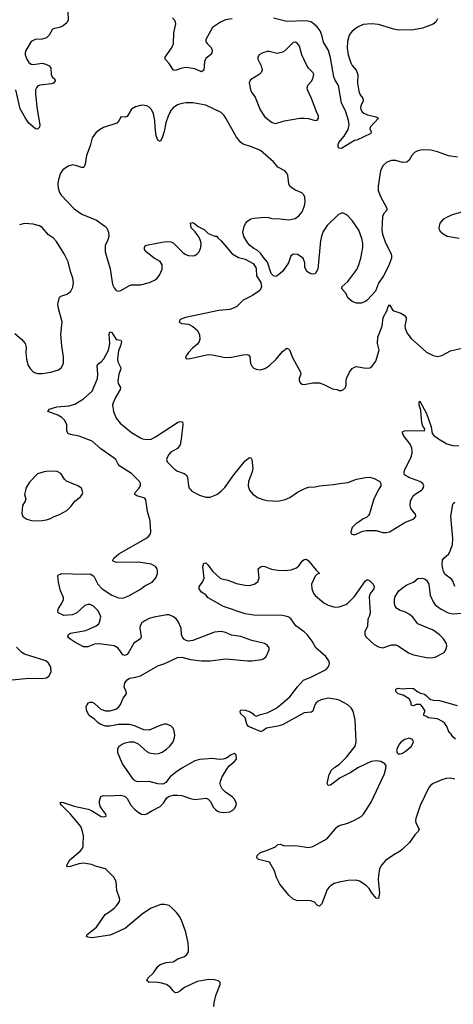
# Model space of a CAD drawing. Header units: inches. Extents: x 1449094 to 1618372, y 389908 to 534307.
# Tile 425 of 494: x 1571725 to 1575695, y 495290 to 504292. Entities that reach past the tile are written whole.
import ezdxf

# ---------------------------------------------------------------- set-up
doc = ezdxf.new("R2010")
doc.units = ezdxf.units.IN
doc.header["$MEASUREMENT"] = 0
doc.layers.add('B5479', color=7, linetype='Continuous')
doc.layers.add('B5570', color=7, linetype='Continuous')

msp = doc.modelspace()

# ---------------------------------------------------------------- linework, layer by layer
at = {"layer": 'B5479', "color": 5}
for points, elevation in [([(1571781, 500000), (1571770.4, 499950), (1571781.6, 499910), (1571777.1, 499890), (1571750.6, 499850), (1571744.1, 499775.9), (1571755.5, 499750), (1571790, 499726), (1571832.3, 499712.3), (1571910, 499708.7), (1571970, 499718.4), (1572007.8, 499732.2), (1572042, 499750), (1572090, 499766.8), (1572156.6, 499803.4), (1572196.6, 499843.4), (1572229.2, 499890), (1572280.9, 499930), (1572297, 499950), (1572303.7, 499970), (1572295.4, 500000)], 580), ([(1573503.7, 495270), (1573504.5, 495304.5), (1573522, 495370), (1573559.3, 495470), (1573561.2, 495490), (1573544.5, 495504.5), (1573510, 495514.3), (1573457.2, 495517.2), (1573350, 495497.8), (1573234.8, 495445.2), (1573190, 495409.4), (1573170, 495399.3), (1573150, 495396), (1573130, 495413.2), (1573105.3, 495445.3), (1573069, 495470), (1573010, 495487.8), (1572968.1, 495491.9), (1572910, 495489.2), (1572890, 495508), (1572899.3, 495530), (1572950, 495577.3), (1572990, 495636), (1573010, 495654.8), (1573067.5, 495672.5), (1573130, 495679.1), (1573174, 495706), (1573233.8, 495726.2), (1573254.2, 495745.8), (1573269.4, 495770.6), (1573272.1, 495807.9), (1573267.3, 495850), (1573245.1, 495950), (1573209.6, 496050), (1573191.1, 496091.1), (1573159.5, 496130), (1573120.9, 496170), (1573092.3, 496192.3), (1573050, 496203.6), (1573018, 496202), (1572930, 496169.6), (1572850, 496117.6), (1572694.6, 495985.4), (1572570, 495929.3), (1572550, 495922.7), (1572390, 495899.3), (1572350, 495904), (1572338, 495910), (1572342, 495930), (1572430, 495996.3), (1572507.2, 496112.8), (1572550, 496138.4), (1572590, 496170.4), (1572611.5, 496190), (1572638.7, 496230), (1572640.7, 496250), (1572636.2, 496270), (1572614, 496330), (1572609.4, 496410), (1572589.6, 496449.6), (1572510, 496529.2), (1572430, 496551.6), (1572384, 496570), (1572310, 496580.4), (1572266.4, 496573.6), (1572189.4, 496549.4), (1572166, 496546), (1572158, 496550), (1572161.2, 496570), (1572185.1, 496610), (1572278.4, 496690), (1572295.6, 496710), (1572305.1, 496730), (1572307.6, 496750), (1572308.2, 496830), (1572301.7, 496870), (1572287.1, 496910), (1572274, 496930), (1572189.8, 497029.8), (1572109.3, 497110), (1572095.3, 497130), (1572102, 497138), (1572123.7, 497136.3), (1572223, 497103), (1572353.7, 497073.7), (1572383.1, 497063.1), (1572470, 497007.3), (1572497.2, 497002.8), (1572518, 497010), (1572514, 497030), (1572476, 497076), (1572462, 497102), (1572456, 497130), (1572457.2, 497150), (1572469.1, 497190.9), (1572490, 497198), (1572536, 497196), (1572650, 497202.8), (1572690, 497191), (1572710, 497171.3), (1572742.8, 497110), (1572781, 497070), (1572810, 497046.8), (1572842, 497030), (1572870, 497026), (1572890, 497031), (1572930, 497057.3), (1573010, 497097.3), (1573041.2, 497130), (1573070, 497176), (1573088.7, 497190), (1573130, 497202), (1573170, 497203), (1573210, 497199.3), (1573289.3, 497170.7), (1573330, 497162), (1573433.7, 497173.7), (1573450, 497166), (1573468, 497148), (1573499.1, 497090), (1573517.3, 497070), (1573537.2, 497057.2), (1573551.3, 497050), (1573590, 497044.6), (1573649.7, 497050.3), (1573675.8, 497064.2), (1573696, 497084), (1573707.8, 497110), (1573709.7, 497130), (1573687.6, 497170), (1573670, 497187.6), (1573609.2, 497230), (1573580.1, 497260.1), (1573562.7, 497290), (1573560.9, 497310), (1573563.7, 497330), (1573579.5, 497370), (1573620.5, 497439.5), (1573646.8, 497473.2), (1573690, 497506), (1573708.7, 497530), (1573708, 497570), (1573690, 497582), (1573662, 497570), (1573619.1, 497540.9), (1573588.3, 497531.7), (1573550.6, 497529.4), (1573490, 497536), (1573412.9, 497532.9), (1573370, 497527.6), (1573330, 497515.3), (1573210.2, 497449.8), (1573150.4, 497410), (1573103.8, 497370), (1573063.4, 497316.6), (1573035.9, 497304.1), (1572990, 497306), (1572910, 497326.6), (1572802.7, 497322.7), (1572776, 497336), (1572766.3, 497346.3), (1572667.3, 497490), (1572622.7, 497590), (1572625.2, 497630), (1572637.2, 497650), (1572664, 497670), (1572690, 497680.5), (1572730, 497690.4), (1572770.5, 497690.5), (1572810.6, 497670.6), (1572890, 497600.7), (1572910, 497588), (1572970, 497578.8), (1572997.5, 497582.5), (1573030, 497594.8), (1573070, 497622.8), (1573099.3, 497650), (1573129.4, 497690), (1573142.9, 497730), (1573144.5, 497750), (1573139.5, 497790), (1573130, 497814), (1573110, 497836), (1573070, 497851.8), (1573050, 497851.8), (1573016.7, 497843.3), (1572910, 497798), (1572860.9, 497800.9), (1572777.4, 497837.4), (1572729.7, 497849.8), (1572631.4, 497848.6), (1572550, 497833), (1572510, 497834), (1572468.1, 497848.1), (1572442.7, 497862.7), (1572410, 497896), (1572362, 497930), (1572339, 497970), (1572335.3, 498010), (1572342, 498030), (1572354.6, 498045.4), (1572370, 498052), (1572390, 498051.3), (1572410, 498041), (1572467.6, 497987.6), (1572510, 497974), (1572550, 497974), (1572606, 497990), (1572631.8, 498010), (1572647, 498030), (1572671.9, 498088.1), (1572702, 498130), (1572699, 498150), (1572682, 498190), (1572689.2, 498230), (1572710, 498258), (1572730, 498270.8), (1572790, 498280.7), (1572830, 498293), (1572990, 498384.2), (1573052.9, 498407.1), (1573170, 498462), (1573210, 498465.3), (1573290, 498443.2), (1573390, 498429.1), (1573468.5, 498431.5), (1573611.1, 498448.9), (1573810, 498430.4), (1573849.6, 498430.4), (1573938, 498442), (1573958, 498450), (1573982, 498470), (1574008.7, 498530), (1574008.7, 498550), (1573995.3, 498570), (1573968, 498590), (1573850, 498615.1), (1573750, 498652.8), (1573665.3, 498665.3), (1573609, 498690), (1573570, 498698), (1573507.6, 498692.4), (1573310, 498617.2), (1573270, 498611.2), (1573250, 498615.1), (1573228.4, 498628.4), (1573212.5, 498652.5), (1573206.6, 498670), (1573204, 498730), (1573175.8, 498790), (1573159.7, 498810), (1573132.2, 498832.2), (1573092.7, 498850), (1573072.1, 498852.1), (1572957.3, 498830), (1572910, 498816.3), (1572870, 498797.3), (1572843.7, 498776.3), (1572827.2, 498750), (1572825, 498730), (1572838.7, 498650), (1572832.7, 498630), (1572768.9, 498591.1), (1572719.2, 498500.8), (1572710, 498489.4), (1572690, 498478), (1572670, 498486.6), (1572626.7, 498546.7), (1572590, 498568.3), (1572450, 498587.2), (1572410, 498582.6), (1572350, 498557), (1572310, 498559.5), (1572230, 498600.7), (1572185.2, 498630), (1572167.5, 498647.5), (1572165.2, 498650), (1572173.2, 498670), (1572190, 498682), (1572330, 498708.9), (1572427, 498750), (1572449.6, 498770), (1572457.1, 498782.9), (1572467.4, 498830), (1572463.5, 498850), (1572441.1, 498890), (1572399.7, 498930), (1572370, 498945.1), (1572350, 498946.2), (1572323, 498937), (1572250, 498869.6), (1572210, 498851.6), (1572130, 498846), (1572079, 498870), (1572073.2, 498890), (1572079.3, 498910), (1572109.3, 498950), (1572126, 498990), (1572125.2, 499010), (1572099.3, 499070), (1572080.9, 499150), (1572074, 499210), (1572082, 499218), (1572112.1, 499227.9), (1572310, 499223), (1572370, 499226.8), (1572403, 499203), (1572439.5, 499130), (1572479.6, 499090), (1572570, 499032), (1572630, 499007.6), (1572670, 499003.1), (1572730, 499027.4), (1572830, 499085.2), (1572870, 499115.3), (1572936.9, 499150), (1572972.1, 499190), (1572987.2, 499230), (1572988.4, 499250), (1572984.4, 499270), (1572970, 499293.3), (1572930, 499313.7), (1572812.2, 499332.2), (1572609.4, 499329.4), (1572582, 499342), (1572578, 499350), (1572588.7, 499370), (1572633.2, 499410), (1572879.3, 499550), (1572906.6, 499570), (1572922, 499590), (1572927.3, 499610), (1572919.2, 499710), (1572895.1, 499795.1), (1572880.9, 499900.9), (1572870, 499916.4), (1572799.1, 499939.1), (1572779.6, 499950), (1572781.3, 499970), (1572811.4, 500000)], 560), ([(1573287, 500000), (1573302.4, 499982.4), (1573370, 499945.5), (1573430, 499926.3), (1573470, 499927.4), (1573529.8, 499950.2), (1573570, 499980.4), (1573589.5, 500000)], 560), ([(1573825.3, 500000), (1573828, 499990), (1573855.8, 499955.8), (1573903.8, 499923.8), (1573950, 499905.2), (1573990, 499897.2), (1574088.5, 499891.5), (1574154.9, 499905.1), (1574197.8, 499922.2), (1574270, 499973.7), (1574323.6, 500000)], 560), ([(1575014.6, 500000), (1574966.8, 499910), (1574927.1, 499772.9), (1574919.8, 499760.2), (1574899.8, 499740.2), (1574870, 499728.7), (1574825.4, 499694.6), (1574810, 499688), (1574770, 499648), (1574756, 499610), (1574761, 499590), (1574790, 499580.7), (1574865.2, 499614.8), (1574898, 499622), (1574990, 499620.7), (1575050, 499603), (1575084.1, 499604.1), (1575110, 499610.4), (1575250, 499695.5), (1575332.9, 499727.1), (1575352.7, 499750), (1575349, 499770), (1575316, 499810), (1575307.5, 499827.5), (1575300.7, 499850), (1575301.6, 499890), (1575324.7, 499935.2), (1575346.1, 499953.9), (1575403.7, 499990), (1575411.6, 500000)], 560), ([(1575708.4, 499110), (1575690, 499159.3), (1575677.2, 499177.2), (1575621.1, 499221.1), (1575606.2, 499246.2), (1575598.4, 499270), (1575594, 499310), (1575596.2, 499350), (1575609.6, 499370), (1575653, 499410), (1575670, 499440.7), (1575686.5, 499493.5), (1575689.8, 499550.2), (1575671.1, 499748.9), (1575690, 499862), (1575694, 499870), (1575710, 499880.7)], 540), ([(1575710, 497349.7), (1575670, 497356.3), (1575630, 497354.3), (1575590, 497342), (1575510, 497307.8), (1575490, 497295.1), (1575470, 497271.8), (1575392.9, 497107.1), (1575353.2, 496990), (1575349.3, 496970), (1575351.4, 496950), (1575382, 496890), (1575374, 496870), (1575341.8, 496838.2), (1575292.8, 496770), (1575230, 496708.7), (1575210, 496690.9), (1575150, 496657.7), (1575075.1, 496604.9), (1575036.1, 496563.9), (1575020.2, 496530), (1575008.9, 496468.9), (1575007.4, 496427.4), (1575019.3, 496310), (1575010, 496258), (1574990, 496262), (1574950, 496309.3), (1574923.6, 496350), (1574896.8, 496376.8), (1574837.3, 496417.3), (1574805.9, 496425.9), (1574730, 496421.2), (1574650, 496407.6), (1574605.5, 496394.5), (1574579.4, 496380.6), (1574558, 496362), (1574541.3, 496338.7), (1574490, 496209), (1574470, 496189), (1574450, 496197.2), (1574423.3, 496223.3), (1574390, 496237), (1574350, 496240.7), (1574270, 496235.4), (1574230, 496251.1), (1574189.2, 496289.3), (1574107.2, 496390), (1574075.6, 496450), (1574059.5, 496510), (1574012.7, 496590), (1573912.9, 496612.9), (1573895.3, 496630), (1573899.3, 496650), (1573930, 496679.1), (1573984.8, 496695.2), (1574068.7, 496730), (1574090, 496750.7), (1574110, 496753.4), (1574150, 496740.5), (1574250, 496741.3), (1574370, 496725.3), (1574410, 496733.7), (1574514.5, 496790), (1574542.9, 496810), (1574629.8, 496910.2), (1574650, 496924.4), (1574730, 496944.9), (1574790, 496972.7), (1574850, 497008.5), (1574871.5, 497030), (1574942.3, 497137.7), (1575063.1, 497390), (1575075.4, 497430), (1575079.5, 497470), (1575069.3, 497490), (1575030.9, 497510.9), (1574990, 497516.1), (1574942, 497510), (1574826, 497454), (1574752.1, 497408), (1574659.4, 497360.6), (1574570, 497295.1), (1574548, 497290), (1574539.3, 497310), (1574559.7, 497390), (1574579.7, 497430), (1574610, 497459.5), (1574653.3, 497486.7), (1574716.9, 497550), (1574795.1, 497650), (1574807.1, 497690), (1574796.5, 497890), (1574779.5, 497970), (1574760.8, 498000.8), (1574730, 498027.5), (1574650, 498069.8), (1574630, 498075.8), (1574550, 498089.1), (1574485, 498075), (1574458.9, 498061.1), (1574437.5, 498042.5), (1574420.2, 498010), (1574410.2, 497969.8), (1574398, 497962), (1574330, 497954), (1574130, 497845.8), (1574090, 497834), (1573984.2, 497815.8), (1573950, 497789.3), (1573936.1, 497783.9), (1573930, 497782.9), (1573820.7, 497830), (1573804.5, 497850), (1573789.3, 497909.3), (1573746.6, 497950), (1573744, 497970), (1573750, 497982), (1573790, 497978.8), (1573830, 497966.8), (1573861, 497950), (1573870, 497938), (1573890, 497926), (1573930, 497940.7), (1573990, 497954.4), (1574070, 497996.1), (1574116.3, 498030), (1574198.6, 498101.4), (1574267.6, 498192.4), (1574324.9, 498255.1), (1574390, 498281.1), (1574529.7, 498350), (1574547.4, 498370), (1574557.6, 498390), (1574560.3, 498410), (1574555.5, 498430), (1574528.4, 498470), (1574436.8, 498550), (1574402.9, 498610), (1574356.5, 498670), (1574330, 498694.9), (1574253.6, 498750), (1574210, 498809.8), (1574188.2, 498828.2), (1574170, 498836.5), (1574130, 498843.7), (1573870, 498849), (1573790, 498860.7), (1573590, 498925.7), (1573450, 499006.6), (1573430, 499034), (1573390, 499057.2), (1573367, 499090), (1573367.3, 499110), (1573399.3, 499150), (1573414.5, 499185.5), (1573402.9, 499290), (1573410, 499322), (1573430, 499326), (1573450, 499306), (1573490.4, 499250.4), (1573564.4, 499184.4), (1573630, 499168), (1573710, 499136.5), (1573790, 499122.2), (1573830, 499120.2), (1573872.7, 499130), (1573906.6, 499153.4), (1573916.9, 499190), (1573909.5, 499270), (1573928.7, 499290), (1573950, 499294.9), (1573970, 499292.4), (1574030, 499268.9), (1574090, 499258), (1574150, 499255.8), (1574210, 499262.8), (1574259.6, 499280.4), (1574281.4, 499298.6), (1574310, 499342), (1574330, 499356.3), (1574350, 499360.7), (1574370, 499346), (1574438.8, 499258.8), (1574471, 499230), (1574450, 499222), (1574430, 499204), (1574397.4, 499130), (1574399, 499090), (1574414.6, 499050), (1574430, 499028.8), (1574510, 498960.2), (1574550, 498939.1), (1574610, 498920.3), (1574650, 498922.6), (1574710, 498944), (1574730, 498957.4), (1574790, 499018.7), (1574890, 499162.8), (1574910, 499174), (1574930, 499162.8), (1574960.7, 499130), (1574970.6, 499110), (1574967.3, 499090), (1574933.8, 499046.2), (1574923.9, 499016.1), (1574934, 498870), (1574925.8, 498834.2), (1574914, 498810), (1574910, 498748), (1574885.8, 498694.1), (1574885.3, 498670), (1574893.7, 498650), (1574970, 498579.3), (1575010, 498557.1), (1575050, 498550.6), (1575130, 498575.8), (1575170, 498575.8), (1575190, 498566.7), (1575283.8, 498503.8), (1575330, 498483.7), (1575450, 498460.4), (1575490, 498457.1), (1575530, 498463), (1575610, 498506), (1575627.7, 498532.3), (1575634.5, 498565.5), (1575631.2, 498590), (1575606, 498630), (1575565.6, 498670), (1575510, 498709.7), (1575369.7, 498769.7), (1575323.6, 498830), (1575290, 498857.4), (1575250, 498878), (1575209.7, 498889.7), (1575179.3, 498910), (1575163.7, 498930), (1575155.1, 498950), (1575155.1, 498990), (1575162.5, 499017.5), (1575197.2, 499070), (1575230, 499098.8), (1575270, 499126), (1575330, 499151), (1575370, 499182.8), (1575410, 499187.3), (1575430, 499180.7), (1575448.1, 499168.1), (1575470, 499131.3), (1575484.2, 499030), (1575509.1, 498969.1), (1575530, 498943.8), (1575582.8, 498902.8), (1575649.2, 498869.2), (1575690, 498859.5), (1575775.3, 498864.7)], 540), ([(1571625.6, 498254.4), (1571810, 498272.7), (1571930, 498268), (1571970, 498274), (1571992.7, 498290), (1572012.3, 498330), (1572012, 498370), (1572002.7, 498390), (1571989.2, 498410), (1571964, 498430), (1571770.9, 498490.9), (1571745.6, 498505.6), (1571694.9, 498554.9)], 580), ([(1575714, 497714), (1575690, 497735.3), (1575670, 497768), (1575656.4, 497776.4), (1575634.5, 497830), (1575616.8, 497856.8), (1575596.8, 497876.8), (1575550, 497900.7), (1575468, 497910), (1575450, 497922), (1575426, 497930), (1575426, 497950), (1575438, 497970), (1575413.2, 498010), (1575394, 498030), (1575354, 498030), (1575330, 498018), (1575310, 498026), (1575309, 498050), (1575290, 498084), (1575237, 498117), (1575189, 498130), (1575169.3, 498150), (1575170, 498171.3), (1575190, 498180.5), (1575230, 498174.9), (1575290, 498181.6), (1575330, 498176.4), (1575370, 498146), (1575394, 498134), (1575430, 498124.9), (1575450, 498110.6), (1575470, 498088), (1575490, 498076.4), (1575510.4, 498070.3), (1575570, 498068.7), (1575730, 498023.5)], 520)]:
    msp.add_lwpolyline(points, dxfattribs=dict(at, elevation=elevation))
at = {"layer": 'B5479', "color": 5, "elevation": 540}
msp.add_lwpolyline([(1575290, 497722.6), (1575250, 497712.1), (1575216.4, 497690), (1575199.5, 497670), (1575181.1, 497630), (1575176.4, 497610), (1575180.5, 497590), (1575190, 497581.6), (1575210, 497579.5), (1575230, 497586.3), (1575267.8, 497610), (1575311, 497650), (1575329.6, 497690), (1575322, 497710), (1575315.5, 497715.5)], close=True, dxfattribs=at)
at = {"layer": 'B5570', "color": 5}
for points, elevation in [([(1572166, 504370), (1572170, 504289), (1572156, 504264), (1572123.2, 504236.8), (1572090, 504219.7), (1572033, 504207), (1572021.6, 504198.4), (1571996.3, 504150), (1571970, 504126.6), (1571930, 504114.5), (1571868.3, 504111.7), (1571830, 504093.2), (1571781.6, 504010), (1571775.3, 503990), (1571776.9, 503970), (1571791.6, 503930), (1571810, 503901.1), (1571830, 503885.2), (1571850, 503880.9), (1571930, 503893), (1571966.2, 503886.2), (1571996, 503870), (1572010.8, 503850), (1572014.8, 503790), (1572022.8, 503770), (1572046.8, 503746.8), (1572051.1, 503731.1), (1572034.8, 503710), (1572016.2, 503703.8), (1571910, 503693.3), (1571890, 503682.9), (1571878.4, 503670), (1571870.3, 503650), (1571870.3, 503610.3), (1571886.4, 503470), (1571910.8, 503330), (1571906, 503310), (1571890, 503289.2), (1571870, 503294), (1571810, 503347), (1571777.6, 503390), (1571730, 503476), (1571688.8, 503650)], 560), ([(1573670, 504300.7), (1573610, 504289.8), (1573563.1, 504270), (1573490, 504219.6), (1573430.4, 504110), (1573430.5, 504090), (1573444, 504070), (1573477.3, 504037.3), (1573487.7, 504010), (1573484, 503990), (1573470.7, 503970), (1573430, 503936), (1573416.4, 503910), (1573410, 503829), (1573390, 503816.2), (1573330, 503841), (1573250, 503853.1), (1573210, 503848.6), (1573148.3, 503828.3), (1573130, 503833.6), (1573093.3, 503890), (1573056.2, 503930), (1573056.2, 503950), (1573115.4, 504030), (1573133.1, 504070), (1573137.8, 504170), (1573154.7, 504254.7), (1573150, 504280.5), (1573123.1, 504310)], 560), ([(1575550, 504298), (1575536.1, 504270), (1575510, 504249.2), (1575414.3, 504214.3), (1575330, 504199.8), (1575190, 504196.8), (1575150, 504204), (1575010, 504248.4), (1574947.1, 504252.9), (1574870, 504247.4), (1574816.7, 504223.3), (1574770, 504186.3), (1574741.8, 504150), (1574727.2, 504092.8), (1574723.8, 504030), (1574731.8, 503970), (1574756.6, 503896.6), (1574770, 503871.8), (1574804.6, 503830), (1574820.3, 503790), (1574819, 503710), (1574830, 503638), (1574840.3, 503610), (1574866.4, 503570), (1574870.4, 503550), (1574850, 503508.7), (1574845.3, 503490), (1574847, 503470), (1574859.1, 503450), (1574876.7, 503436.7), (1574910, 503423.1), (1574984.9, 503404.9), (1575011.3, 503390), (1574934.8, 503310), (1574931, 503290), (1574942.8, 503270), (1574941, 503250), (1574811, 503190), (1574790, 503186), (1574670, 503115.1), (1574650, 503117.2), (1574640.9, 503130), (1574639.6, 503150), (1574648.3, 503170), (1574694.7, 503225.3), (1574733.5, 503286.5), (1574740.6, 503330), (1574737, 503370), (1574710.3, 503450.3), (1574670.5, 503530), (1574643.9, 503690), (1574610, 503745.8), (1574600.6, 503770), (1574570, 503942), (1574552.6, 504010), (1574505.8, 504085.8), (1574492.9, 504150), (1574476.5, 504190), (1574450, 504226.2), (1574410, 504260.3), (1574390, 504270.8), (1574350, 504280.3), (1574170, 504274.6), (1574050, 504304.2)], 560), ([(1575734.5, 503034.5), (1575650, 503047.3), (1575550, 503083), (1575490, 503097.4), (1575410, 503100.5), (1575370, 503093.6), (1575341.2, 503078.8), (1575314.9, 503050), (1575290, 503006.6), (1575270, 502987.8), (1575230, 502986.6), (1575170, 503004.7), (1575130, 503004.7), (1575087.3, 502990), (1575050, 502954.5), (1575028.9, 502910), (1575007.2, 502770), (1575007, 502730), (1575030.5, 502670), (1575087.7, 502570), (1575084.9, 502550), (1575060.3, 502519.7), (1575047.9, 502492.1), (1575040.3, 502370), (1575047.6, 502330), (1575072.8, 502252.8), (1575126.8, 502150), (1575130.6, 502130), (1575128, 502110), (1575101.1, 502038.9), (1575055.5, 501950), (1575010, 501884), (1574982.8, 501810), (1574910.8, 501730), (1574890, 501716), (1574850, 501699.3), (1574810, 501699.3), (1574770, 501714), (1574728.7, 501750), (1574712.5, 501792.5), (1574674, 501830), (1574675.3, 501850), (1574730, 501898.8), (1574812.5, 502007.5), (1574831.5, 502050), (1574849.7, 502110), (1574866.9, 502210), (1574865.7, 502250), (1574858.3, 502290), (1574830, 502366.6), (1574770, 502454.5), (1574730, 502498), (1574710, 502512), (1574690, 502522), (1574670, 502522.7), (1574642.8, 502510), (1574540.4, 502410), (1574504.5, 502355.5), (1574487.7, 502312.3), (1574478, 502270), (1574454.8, 502010), (1574430, 501968.7), (1574410, 501964), (1574390, 501969), (1574355.3, 501990), (1574335.3, 502030), (1574335.3, 502070), (1574322, 502110), (1574270, 502145.2), (1574230.7, 502149.3), (1574207.9, 502132.1), (1574186, 502070), (1574130.5, 501989.5), (1574082, 501950), (1574070, 501944), (1574050, 501948.7), (1574029, 501970), (1573993.6, 502073.6), (1573956.5, 502116.5), (1573930, 502158), (1573902, 502182), (1573870, 502199), (1573830, 502229), (1573810, 502255.3), (1573778, 502310), (1573769.5, 502350), (1573778.9, 502401.1), (1573791.9, 502428.1), (1573810, 502450.7), (1573842, 502470), (1573870, 502478), (1573970, 502486), (1574003.4, 502483.4), (1574034.9, 502474.9), (1574110, 502472.4), (1574190, 502462.4), (1574247.3, 502472.7), (1574281.7, 502498.3), (1574310, 502536), (1574331.6, 502590), (1574338.4, 502630), (1574337, 502670), (1574326, 502690), (1574307.7, 502707.7), (1574250, 502731.8), (1574220.9, 502750), (1574199.6, 502770), (1574188, 502790), (1574179.6, 502870), (1574169.6, 502890), (1574151.8, 502910), (1574090, 502944.7), (1574050, 502992.8), (1573930, 503095.1), (1573848, 503130), (1573770, 503155.1), (1573750, 503169.6), (1573710, 503216.4), (1573612.1, 503392.1), (1573596.5, 503416.5), (1573570, 503444.1), (1573429.7, 503509.7), (1573363.3, 503523.3), (1573310.9, 503530.9), (1573250, 503530.8), (1573210, 503525.6), (1573170, 503513.1), (1573130, 503485.4), (1573110, 503460.5), (1573083.2, 503410), (1573064.3, 503350), (1573049.1, 503270), (1573030, 503212.7), (1573010, 503177.2), (1572990, 503189.2), (1572976.3, 503230), (1572965.2, 503305.2), (1572962.2, 503370), (1572949.9, 503429.9), (1572933.3, 503470), (1572912.1, 503492.1), (1572890, 503504.7), (1572850, 503511.1), (1572830, 503508.4), (1572785.2, 503494.8), (1572750, 503473), (1572710, 503406), (1572690, 503400.5), (1572650, 503403.7), (1572634.9, 503370), (1572613.7, 503346.4), (1572493.9, 503306.1), (1572455.3, 503284.7), (1572422.4, 503257.6), (1572388, 503210), (1572370, 503139.3), (1572336.5, 503050), (1572324.4, 502970), (1572315.1, 502944.9), (1572310, 502939.3), (1572290, 502939.6), (1572250, 502956.4), (1572210, 502964.4), (1572170, 502953.3), (1572120.5, 502919.5), (1572098.6, 502890), (1572079.7, 502830), (1572075, 502790), (1572078, 502750), (1572091, 502711), (1572106, 502686), (1572222.8, 502562.8), (1572294.6, 502514.6), (1572430, 502457.3), (1572505.2, 502405.2), (1572524.5, 502384.5), (1572538.8, 502350), (1572540.7, 502310), (1572530.8, 502270), (1572508, 502230), (1572506.7, 502170), (1572552.8, 502012.8), (1572576, 501870), (1572590, 501840.5), (1572610, 501815.5), (1572630, 501810.4), (1572650, 501816.4), (1572730, 501862.3), (1572750, 501867.9), (1572830, 501867.2), (1572912.7, 501890), (1572965.4, 501914.6), (1572984.2, 501930), (1573004.4, 501955.6), (1573029.7, 502010), (1573029.6, 502050), (1573010, 502080.9), (1572957.2, 502110), (1572884, 502170), (1572869, 502190), (1572868, 502210), (1572875.3, 502224.7), (1572886, 502230), (1573030, 502257.3), (1573070, 502262.8), (1573110, 502261), (1573130, 502251), (1573220.7, 502160.7), (1573245.5, 502145.5), (1573270, 502136.4), (1573310, 502132.4), (1573330, 502136.4), (1573350, 502150.5), (1573367.3, 502170), (1573383.6, 502210), (1573386, 502250), (1573378.6, 502278.6), (1573365.4, 502305.4), (1573332.5, 502352.5), (1573295.3, 502390), (1573288.7, 502430), (1573310, 502436), (1573330, 502426), (1573360.5, 502400.5), (1573413.2, 502373.2), (1573450, 502336), (1573512, 502312), (1573530, 502311.3), (1573538, 502298), (1573570, 502271.3), (1573670.5, 502150.5), (1573730, 502118.8), (1573790, 502101), (1573862, 502062), (1573886.4, 502026.4), (1573891.3, 502010), (1573894.8, 501950), (1573932, 501890), (1573938, 501850), (1573922.8, 501817.2), (1573858, 501770), (1573772.3, 501727.7), (1573714, 501670), (1573690, 501657), (1573650, 501642.9), (1573550, 501631.8), (1573242, 501570), (1573196, 501550), (1573186, 501530), (1573190, 501524.7), (1573210, 501514.8), (1573270, 501506.7), (1573310, 501486.4), (1573351.7, 501451.7), (1573372.7, 501410), (1573374.9, 501370), (1573367.7, 501350), (1573353.4, 501326.6), (1573307.3, 501290), (1573271, 501250), (1573244.7, 501210), (1573250, 501194), (1573272, 501192), (1573330, 501202), (1573449.6, 501230.3), (1573490, 501227.2), (1573590, 501207.4), (1573650, 501204.6), (1573770, 501228), (1573810, 501230.6), (1573823.4, 501223.4), (1573831.7, 501211.7), (1573838, 501150), (1573850, 501124.9), (1573870, 501104.9), (1573890, 501095.5), (1573930, 501090.5), (1573970, 501103), (1574010, 501128.2), (1574073, 501187), (1574130, 501258), (1574170, 501287.7), (1574190, 501280.7), (1574194.7, 501274.7), (1574222.2, 501202.2), (1574296.3, 501070), (1574299.1, 501050), (1574284.9, 501010), (1574284.9, 500990), (1574296, 500970), (1574310, 500960.7), (1574330, 500957.3), (1574410, 500970.7), (1574470, 500970.5), (1574510, 500957.1), (1574590, 500918), (1574630, 500910.5), (1574650, 500902), (1574670, 500902), (1574690, 500910.8), (1574709.5, 500930.5), (1574714.5, 500950), (1574712.7, 500990), (1574717.2, 501010), (1574744.2, 501070), (1574770, 501102), (1574790, 501114.6), (1574810, 501120.3), (1574890, 501106), (1574930, 501110.4), (1574950, 501122), (1574986, 501170), (1575016, 501270), (1575002, 501330), (1575005.1, 501390), (1575045.1, 501490), (1575051.8, 501570), (1575087.6, 501630), (1575099, 501670), (1575110, 501684.7), (1575139.5, 501639.5), (1575150, 501630.5), (1575214.8, 501610), (1575244, 501590), (1575262, 501570), (1575263, 501550), (1575251.8, 501490), (1575254.6, 501470), (1575270.3, 501430), (1575310, 501376.4), (1575450, 501251.8), (1575510, 501220.3), (1575550, 501213.7), (1575590, 501220.3), (1575670, 501264.6), (1575772.2, 501287.7)], 580), ([(1575749.7, 502289.7), (1575639, 502310), (1575600.9, 502330), (1575579.5, 502350), (1575569.3, 502370.7), (1575566, 502390), (1575576, 502430), (1575609.2, 502470), (1575642, 502490), (1575688.7, 502510), (1575950, 502582.8)], 580), ([(1571681.7, 501421.7), (1571740.5, 501370), (1571775.5, 501330), (1571784.5, 501295.5), (1571781.6, 501250), (1571786.9, 501186.9), (1571804.4, 501130), (1571821.4, 501101.4), (1571850.4, 501070.3), (1571890, 501058.4), (1571930, 501058.4), (1572010, 501068.4), (1572081.2, 501090), (1572103.7, 501110), (1572127, 501150), (1572127.3, 501210), (1572111.2, 501311.2), (1572102.9, 501417.1), (1572113, 501530), (1572081.3, 501650), (1572075.6, 501690), (1572090, 501756), (1572110, 501767.3), (1572159.1, 501780.9), (1572195.1, 501810), (1572213.1, 501846.9), (1572217.6, 501890), (1572211.5, 501930), (1572190.8, 501990.8), (1572170, 502077.2), (1572132.3, 502152.3), (1572062.8, 502262.8), (1572033.5, 502293.5), (1571990, 502325.6), (1571931.5, 502391.5), (1571907.2, 502407.2), (1571850, 502423.5), (1571770, 502427.6), (1571724.9, 502415.1)], 580), ([(1572811.4, 500000), (1572815.7, 500004.3), (1572831.8, 500030), (1572831.7, 500050), (1572822, 500070), (1572750, 500141.4), (1572641.6, 500210), (1572626.9, 500226.9), (1572604.4, 500270), (1572582.2, 500290), (1572469.1, 500369.1), (1572390, 500437.4), (1572270, 500485.6), (1572190, 500500.7), (1572169.6, 500509.7), (1572158, 500530), (1572156.9, 500590), (1572136.9, 500630), (1572110, 500654.3), (1572075, 500675.1), (1571982, 500710), (1571995.3, 500730), (1572066.7, 500753.3), (1572177.6, 500762.4), (1572230, 500777.3), (1572310, 500824), (1572390, 500896), (1572438.4, 501010), (1572441.6, 501050), (1572434, 501130), (1572449.3, 501150), (1572470, 501163), (1572495.6, 501190), (1572538.9, 501270), (1572549.7, 501330), (1572544.7, 501415.3), (1572550, 501438.8), (1572570, 501430.6), (1572608.7, 501368.7), (1572650, 501361), (1572657.3, 501350), (1572648.4, 501310), (1572630, 501264), (1572619.5, 501190), (1572624, 501164), (1572650.6, 501110), (1572648, 501090), (1572632.2, 501050), (1572623.7, 500990), (1572626, 500966), (1572648, 500930), (1572645.5, 500910), (1572601.7, 500838.3), (1572580.2, 500790), (1572576.5, 500770), (1572583.5, 500710), (1572608.1, 500650), (1572643.8, 500603.8), (1572750, 500518.5), (1572830, 500468.7), (1572850, 500460.3), (1572890, 500454), (1572930, 500457.6), (1572970, 500477), (1573170, 500610.3), (1573190, 500618.4), (1573215.2, 500615.2), (1573219.3, 500590), (1573203.7, 500456.3), (1573193.5, 500406.5), (1573170, 500372.3), (1573110, 500337.4), (1573090, 500317.6), (1573074.6, 500290), (1573070.3, 500270), (1573076.4, 500250), (1573090, 500233), (1573143.4, 500183.4), (1573170, 500165.7), (1573230, 500143.7), (1573250.2, 500130.2), (1573261.1, 500110), (1573270.3, 500030), (1573278.3, 500010), (1573287, 500000)], 560), ([(1575411.6, 500000), (1575419.5, 500010), (1575424.5, 500030), (1575414.5, 500050), (1575389.2, 500070), (1575286.6, 500106.6), (1575249.4, 500130), (1575244.5, 500150), (1575247.3, 500170), (1575310, 500296.3), (1575319.3, 500330), (1575319.8, 500350), (1575314.6, 500374.5), (1575298.7, 500410), (1575238.7, 500490), (1575229.6, 500510.4), (1575232.9, 500527.1), (1575247.7, 500532.3), (1575350, 500536), (1575430, 500532), (1575433.3, 500550), (1575416.8, 500576.8), (1575407.6, 500607.6), (1575398, 500718), (1575383, 500770), (1575382.7, 500797.3), (1575390, 500804.7), (1575450.9, 500690.9), (1575491.8, 500570), (1575500.5, 500510), (1575514.1, 500494.1), (1575559.7, 500459.7), (1575634.6, 500414.6), (1575690, 500398.3), (1575745.4, 500394.6)], 560), ([(1573589.5, 500000), (1573604.7, 500015.3), (1573684.7, 500130), (1573790, 500259.3), (1573830.7, 500290.7), (1573843.5, 500283.5), (1573850, 500272), (1573859.6, 500190), (1573851.1, 500150), (1573819, 500070), (1573817.1, 500030), (1573825.3, 500000)], 560), ([(1572295.4, 500000), (1572292.7, 500010), (1572259, 500030), (1572152.8, 500072.8), (1572137, 500090), (1572103.3, 500143.3), (1572070, 500161.6), (1571990, 500164.5), (1571950, 500158), (1571890, 500139.5), (1571816.7, 500063.3), (1571783.1, 500010), (1571781, 500000)], 580), ([(1574323.6, 500000), (1574350, 500013), (1574370, 500018), (1574430, 500021.7), (1574470, 500030.3), (1574598, 500042), (1574652.8, 500052.8), (1574730, 500060.7), (1574808.7, 500090), (1574890, 500106.4), (1574930, 500108.2), (1574970, 500098), (1575021, 500070), (1575030.5, 500050.5), (1575030.6, 500030), (1575014.6, 500000)], 560)]:
    msp.add_lwpolyline(points, dxfattribs=dict(at, elevation=elevation))
at = {"layer": 'B5570', "color": 5, "elevation": 580}
msp.add_lwpolyline([(1574250, 504085.1), (1574230, 504082.9), (1574153.6, 504006.4), (1574130, 503993.6), (1574082, 503982), (1574010, 504001.2), (1573990, 503999.3), (1573950, 503989.2), (1573918, 503970), (1573906, 503950), (1573906.8, 503930), (1573936.3, 503870), (1573943.8, 503830), (1573934.9, 503810), (1573918, 503790), (1573838.3, 503741.7), (1573826.6, 503713.4), (1573839.5, 503650), (1573848.7, 503630), (1573882.6, 503582.6), (1573927.9, 503467.9), (1573965.8, 503405.9), (1574030, 503354.8), (1574064, 503344), (1574090, 503347.3), (1574150, 503365.5), (1574290.4, 503390.4), (1574330, 503392.7), (1574368.1, 503388.1), (1574430, 503371), (1574450, 503372), (1574462, 503390), (1574461.2, 503410), (1574444.2, 503444.2), (1574398.3, 503570), (1574359.7, 503650), (1574356.9, 503670), (1574365.4, 503694.6), (1574398, 503730), (1574409.3, 503750), (1574419, 503790), (1574409.2, 503810), (1574370, 503849.4), (1574350, 503879.5), (1574308.4, 503970), (1574286, 504050), (1574270, 504074)], close=True, dxfattribs=at)

doc.saveas('drawing.dxf')
